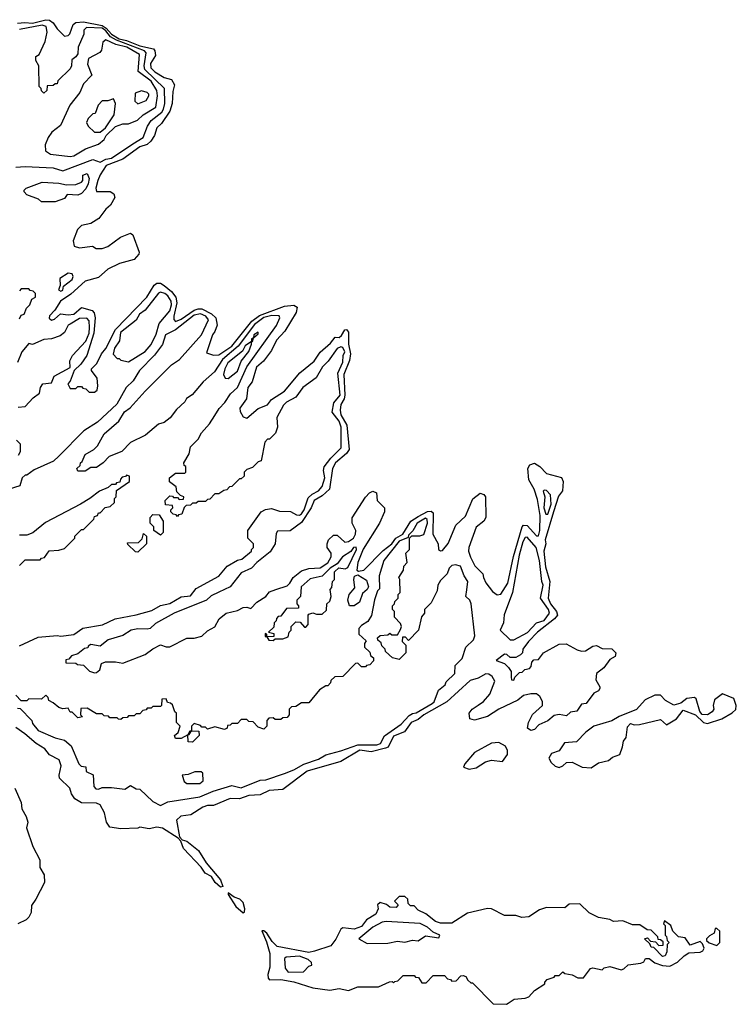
# Model space of a CAD drawing. Extents: x 2769579 to 2883812, y 684207 to 828660.
# Tile 273 of 505: x 2790506 to 2794318, y 802107 to 807341. Entities that reach past the tile are written whole.
import ezdxf

# ---------------------------------------------------------------- set-up
doc = ezdxf.new("R2010")
doc.units = 0

msp = doc.modelspace()

# ---------------------------------------------------------------- linework, layer by layer
at = {"layer": '0CON02XD'}
for points in [[(2790495, 807322.5), (2790534, 807326), (2790575, 807321.9), (2790645, 807340.6), (2790665, 807338), (2790684.2, 807324.2), (2790705, 807292.5), (2790745, 807253.3), (2790765, 807256.7), (2790773.3, 807265), (2790791.2, 807315), (2790804.4, 807325.6), (2790845, 807328.5), (2790945, 807309.3), (2790966.4, 807296.4), (2790995, 807264.5), (2791035, 807239.6), (2791075, 807230), (2791145, 807200.8), (2791218, 807185), (2791225.7, 807175), (2791229.5, 807150.5), (2791202.7, 807107.3), (2791204, 807085), (2791225, 807063.8), (2791274.1, 807034.1), (2791313, 807023), (2791330, 806995), (2791320.5, 806959.5), (2791318, 806895), (2791305.6, 806854.4), (2791260.5, 806789.5), (2791236.2, 806765), (2791223.8, 806725), (2791203.8, 806695), (2791185, 806678), (2791145, 806664), (2791055, 806600), (2790966.2, 806565), (2790934.5, 806515.5), (2790922.5, 806485), (2790912, 806445), (2790915, 806427.5), (2790987.3, 806427.3), (2791007.5, 806415), (2791012.5, 806395), (2790990, 806355), (2790965, 806333.3), (2790926.8, 806283.2), (2790885, 806258), (2790835, 806246.2), (2790814.2, 806225.8), (2790790, 806165), (2790796.4, 806136.4), (2790825, 806127.5), (2790893, 806137), (2790913.6, 806123.6), (2790945, 806123.8), (2790975.7, 806134.3), (2791043.3, 806185), (2791095, 806206.7), (2791107.7, 806197.7), (2791141.2, 806105), (2791140, 806095), (2791115, 806066.2), (2791037.5, 806045), (2790975, 806013.8), (2790925, 805970), (2790855, 805951.2), (2790779.1, 805880.9), (2790723.3, 805845), (2790693, 805797), (2790664.1, 805765.9), (2790663.8, 805753.8), (2790675, 805743.3), (2790690.7, 805749.3), (2790723, 805777), (2790765, 805772), (2790795, 805776), (2790835, 805811.2), (2790892.5, 805795), (2790902.4, 805782.4), (2790907.1, 805755), (2790901.1, 805675), (2790864, 805555), (2790830.8, 805509.2), (2790795.7, 805475), (2790775, 805420), (2790762.5, 805405), (2790775, 805380), (2790805, 805380), (2790815, 805390), (2790835, 805390), (2790841.7, 805381.7), (2790858.3, 805378.3), (2790875, 805360), (2790905, 805360), (2790918.3, 805371.7), (2790922.5, 805395), (2790917.5, 805435), (2790887.5, 805475), (2790887.5, 805485), (2790916.1, 805513.9), (2790941.2, 805565), (2790965, 805593.3), (2791015, 805693.8), (2791182, 805865), (2791220.9, 805929.1), (2791235, 805940), (2791255, 805939.2), (2791275, 805927.5), (2791314.2, 805895), (2791337.5, 805865), (2791342.9, 805835), (2791326, 805765), (2791326.2, 805746.2), (2791335, 805736.7), (2791365, 805748), (2791435, 805797.1), (2791455, 805804.3), (2791475, 805802.9), (2791526.4, 805776.4), (2791549.2, 805755), (2791557.3, 805717.3), (2791545, 805683.3), (2791531.2, 805665), (2791500, 805570), (2791537, 805557), (2791565, 805558.8), (2791635, 805606), (2791741.5, 805738.5), (2791781.2, 805768.8), (2791915, 805818.6), (2791965, 805822.5), (2791981.7, 805811.7), (2791976.7, 805785), (2791916.2, 805685), (2791872.7, 805637.3), (2791845, 805582.5), (2791802.5, 805525), (2791766.4, 805493.6), (2791742.5, 805415), (2791720, 805385), (2791712.5, 805325), (2791677.5, 805275), (2791678.3, 805258.3), (2791695, 805230), (2791715, 805222.5), (2791775, 805273.8), (2791825, 805293.3), (2791845, 805321.2), (2791913.9, 805366.1), (2791997, 805463), (2792073.3, 805525), (2792105, 805573.3), (2792158.6, 805621.4), (2792185, 805653.3), (2792205, 805652), (2792218.3, 805661.7), (2792235, 805691.2), (2792245, 805693.3), (2792255, 805680), (2792255.8, 805615), (2792265.6, 805564.4), (2792260.3, 805529.7), (2792230, 805455), (2792235.6, 805345), (2792231.9, 805325), (2792214.3, 805295), (2792211.4, 805265), (2792215, 805240), (2792245.6, 805185), (2792258.8, 805055), (2792245, 805033.8), (2792186, 804985), (2792169.2, 804955), (2792154, 804845), (2792115, 804809.2), (2792072, 804785), (2792055.8, 804745), (2792005, 804668), (2791945, 804624.2), (2791877.5, 804622.5), (2791870.7, 804609.3), (2791865.8, 804554.2), (2791838.3, 804511.7), (2791766.7, 804455), (2791740, 804425), (2791685, 804400), (2791625, 804326.7), (2791565, 804296.7)], [(2790485, 806557.5), (2790535, 806560), (2790685, 806553.3), (2790735, 806537.5), (2790895, 806596.7), (2790935, 806582.5), (2790965, 806600), (2790995, 806604), (2791108.8, 806681.2), (2791162.5, 806715), (2791186.7, 806775), (2791206.1, 806803.9), (2791261.7, 806848.3), (2791272, 806865), (2791278, 806895), (2791276.2, 806975), (2791172.5, 807075), (2791167.5, 807095), (2791178.8, 807165), (2791170, 807175), (2791021.7, 807231.7), (2790990, 807250), (2790965, 807281.1), (2790945, 807295.4), (2790861.2, 807298.8), (2790846.7, 807285), (2790847, 807263), (2790817.5, 807195), (2790815, 807160), (2790805, 807142.5), (2790783, 807127), (2790782.5, 807095), (2790775, 807080), (2790710, 807015), (2790705, 807000), (2790695, 807000), (2790685, 806990), (2790651.7, 806988.3), (2790650, 806965), (2790635, 806950), (2790621.7, 806961.7), (2790620, 806975), (2790610, 806985), (2790607.5, 807095), (2790593, 807123), (2790592.5, 807145), (2790610, 807155), (2790642.5, 807225), (2790653.3, 807275), (2790646.7, 807305), (2790625, 807310.8), (2790505, 807288.8)], [(2790775, 806613.3), (2790795, 806616.7), (2790856.4, 806653.6), (2790925, 806678.8), (2790955.6, 806704.4), (2790966.2, 806725), (2791015, 806773.3), (2791055, 806787.5), (2791085, 806787.5), (2791133.6, 806806.4), (2791162.5, 806835), (2791230, 806875), (2791240, 806935), (2791236.2, 806965), (2791205, 807014), (2791136.2, 807065), (2791143.3, 807155), (2791076.7, 807195), (2791018.3, 807208.3), (2790965, 807233.3), (2790949.3, 807220.7), (2790941.7, 807178.3), (2790933, 807167), (2790872.5, 807135), (2790867.5, 807105), (2790890, 807045), (2790845, 807000), (2790827, 806953), (2790773, 806887), (2790722.5, 806777.5), (2790677, 806743), (2790657.5, 806715), (2790642.5, 806675), (2790643, 806643), (2790670, 806625), (2790775, 806613.3)], [(2790905, 806742.5), (2790935, 806743.3), (2790963.3, 806765), (2791009.2, 806835), (2791016.7, 806895), (2791005, 806920), (2790975, 806910), (2790945, 806910), (2790923, 806887), (2790908.3, 806841.7), (2790895, 806840), (2790870, 806815), (2790862.5, 806795), (2790870, 806775), (2790905, 806742.5)], [(2791135, 806893.3), (2791179.5, 806910.5), (2791193.3, 806935), (2791193.3, 806945), (2791185, 806953.3), (2791155, 806963.3), (2791120.5, 806949.5), (2791118.3, 806908.3), (2791135, 806893.3)], [(2790695, 806372.5), (2790623, 806373), (2790607, 806387), (2790545, 806410), (2790530, 806425), (2790530, 806435), (2790540, 806445), (2790626.4, 806476.4), (2790715, 806472), (2790755, 806462.5), (2790805.6, 806464.4), (2790835, 806476.2), (2790842, 806485), (2790842.5, 806515), (2790865, 806522.5), (2790875.8, 806495.8), (2790871.2, 806468.8), (2790858.7, 806441.3), (2790835, 806416.7), (2790815, 806407.5), (2790758.3, 806411.7), (2790745, 806390), (2790695, 806372.5)], [(2790725, 805897.5), (2790735, 805902.5), (2790740, 805925), (2790785, 805960), (2790790, 805975), (2790785, 805990), (2790765, 805992.5), (2790720, 805965), (2790721.7, 805928.3), (2790712.5, 805905), (2790725, 805897.5)], [(2790505, 805750), (2790515, 805770), (2790530, 805775), (2790543, 805807), (2790560, 805825), (2790570, 805855), (2790590, 805865), (2790590, 805885), (2790578.3, 805898.3), (2790561.7, 805901.7), (2790555, 805910), (2790515, 805910), (2790505, 805900)], [(2791085, 805522.5), (2791173, 805577), (2791206.4, 805613.6), (2791231.7, 805668.3), (2791247.5, 805725), (2791305, 805793.3), (2791314, 805825), (2791311.2, 805845), (2791295, 805872.5), (2791277.5, 805885), (2791255, 805892.5), (2791245, 805887.5), (2791173.9, 805796.1), (2791143.3, 805775), (2791125.9, 805744.1), (2791041.7, 805678.3), (2791037.3, 805632.7), (2791010, 805595), (2791003, 805563), (2791025, 805540), (2791035, 805540), (2791045, 805530), (2791085, 805522.5)], [(2790505, 804012.5), (2790605, 804057.5), (2790706.4, 804066.4), (2790725, 804063.3), (2790795, 804072.5), (2790843, 804107), (2790946.4, 804123.6), (2791013.6, 804156.4), (2791125, 804177.5), (2791209.3, 804200.7), (2791255, 804226.7), (2791305, 804237.5), (2791365, 804272.5), (2791415, 804277.5), (2791445, 804316.7), (2791565, 804382.5), (2791610, 804435), (2791665, 804467.5), (2791687, 804473), (2791740, 804515), (2791740, 804525), (2791750, 804535), (2791750, 804555), (2791720, 804585), (2791720, 804625), (2791790, 804725), (2791813, 804737), (2791845, 804742.5), (2791888.3, 804728.3), (2791947, 804727), (2791978.3, 804708.3), (2791995, 804707.5), (2792005, 804713.8), (2792018.8, 804735), (2792041.2, 804798.8), (2792061.2, 804818.8), (2792095, 804836.7), (2792115, 804860), (2792128.8, 804905), (2792122.5, 804945), (2792126.4, 804963.6), (2792160.5, 805009.5), (2792216.2, 805065), (2792216, 805175), (2792205, 805206.7), (2792167.5, 805255), (2792176.4, 805303.6), (2792210, 805345), (2792198.3, 805461.7), (2792225, 805520), (2792227.5, 805555), (2792236, 805575), (2792225, 805597.5), (2792215, 805602.5), (2792195, 805592.5), (2792147.5, 805525), (2792117.5, 805495), (2792083, 805437), (2792012.5, 805385), (2791975.8, 805334.2), (2791925, 805306.7), (2791909.3, 805290.7), (2791873.6, 805226.4), (2791876.7, 805175), (2791867, 805143), (2791835, 805110), (2791825, 805110), (2791810, 805095), (2791790, 804995), (2791775, 804990), (2791745, 804960), (2791715, 804950), (2791700, 804935), (2791700, 804915), (2791685, 804900), (2791675, 804900), (2791635, 804860), (2791621.7, 804858.3), (2791608.3, 804841.7), (2791591.7, 804838.3), (2791565, 804820), (2791545, 804820), (2791518.3, 804791.7), (2791505, 804790), (2791495, 804780), (2791455, 804780), (2791445, 804770), (2791425, 804770), (2791415, 804760), (2791391.7, 804758.3), (2791381.7, 804748.3), (2791368.3, 804711.7), (2791351.7, 804708.3), (2791345, 804700), (2791338.3, 804708.3), (2791321.7, 804711.7), (2791310, 804725), (2791310, 804735), (2791320, 804745), (2791318.3, 804758.3), (2791281.7, 804761.7), (2791280, 804785), (2791305, 804810), (2791318.3, 804808.3), (2791325, 804800), (2791345, 804800), (2791355, 804790), (2791378.3, 804791.7), (2791380, 804805), (2791361.7, 804811.7), (2791341.7, 804831.7), (2791338.3, 804858.3), (2791303.9, 804883.9), (2791303.3, 804905), (2791335, 804930), (2791385, 804930), (2791390, 804935), (2791390, 804965), (2791381.7, 804971.7), (2791380, 804985), (2791407, 805033), (2791415, 805070), (2791455, 805110), (2791472.5, 805145), (2791515, 805192.5), (2791544, 805236), (2791566.4, 805273.6), (2791596.7, 805305), (2791628.3, 805351.7), (2791664.1, 805385.9), (2791714.3, 805495.7), (2791872.5, 805715), (2791890, 805755), (2791887, 805767), (2791847.5, 805767.5), (2791805, 805756.7), (2791755, 805720.8), (2791667.5, 805605), (2791585.8, 805535), (2791541.7, 805468.3), (2791482.5, 805415), (2791423, 805347), (2791393.6, 805326.4), (2791385, 805310), (2791340.7, 805269.3), (2791306.4, 805223.6), (2791275, 805200), (2791245, 805190), (2791175, 805132.5), (2791095, 805092.5), (2791050, 805045), (2790981.7, 805018.3), (2790950, 804985), (2790915, 804960), (2790885, 804960), (2790855, 804940), (2790815, 804940), (2790810, 804955), (2790828.3, 804971.7), (2790830, 804985), (2790838.3, 804991.7), (2790855, 805030), (2790900, 805055), (2790920, 805075), (2790955, 805140), (2791033, 805207), (2791063.6, 805256.4), (2791093, 805277), (2791173.6, 805366.4), (2791314.1, 805505.9), (2791355.9, 805534.1), (2791473.3, 805665), (2791511.2, 805745), (2791496.2, 805765), (2791467.6, 805777.6), (2791435, 805770), (2791335, 805692), (2791282.5, 805665), (2791266.1, 805613.9), (2791223, 805557), (2791143.6, 805476.4), (2791109.3, 805420.7), (2791072.5, 805385), (2791023, 805297), (2790919.3, 805200.7), (2790847.5, 805155), (2790715, 805020), (2790686.1, 804993.9), (2790583, 804947), (2790545, 804920), (2790535, 804920), (2790520, 804905), (2790506.4, 804863.6), (2790450, 804845)], [(2790498.3, 805281.7), (2790535, 805283.8), (2790578.8, 805331.2), (2790612.5, 805355), (2790617.5, 805385), (2790630, 805405), (2790675, 805410), (2790690, 805445), (2790775, 805492.5), (2790773, 805527), (2790787.5, 805555), (2790858.3, 805631.7), (2790875.7, 805675), (2790877.1, 805705), (2790875, 805740), (2790863.8, 805753.8), (2790825, 805752.9), (2790775, 805722.5), (2790763.9, 805716.1), (2790745, 805677.5), (2790720.7, 805659.3), (2790675, 805643.3), (2790635, 805640), (2790575, 805613.3), (2790555, 805620), (2790517.5, 805575), (2790495, 805517.5)], [(2791615, 805432.5), (2791665, 805472.5), (2791683.9, 805526.1), (2791725, 805577.5), (2791740, 805615), (2791740, 805630), (2791745, 805630), (2791750, 805650), (2791775, 805670), (2791775, 805680), (2791752.5, 805665), (2791750, 805650), (2791740, 805645), (2791740, 805630), (2791705, 805607.5), (2791691.7, 805578.3), (2791612.7, 805517.3), (2791596.7, 805485), (2791590, 805455), (2791600, 805435), (2791615, 805432.5)], [(2790500, 805025), (2790510, 805045), (2790510, 805085), (2790490, 805105)], [(2791565, 804296.7), (2791525, 804277.5), (2791500, 804255), (2791327.5, 804185), (2791229.3, 804130.7), (2791200, 804105), (2791185, 804100), (2791135, 804103.3), (2791100, 804095), (2791055, 804067.5), (2790976.4, 804043.6), (2790935, 804010), (2790885, 804020), (2790870, 804010), (2790868.3, 804001.7), (2790851.7, 803998.3), (2790815, 803970), (2790781.7, 803958.3), (2790768.3, 803941.7), (2790751.7, 803938.3), (2790751.7, 803921.7), (2790805, 803920), (2790813, 803913), (2790845, 803910), (2790877, 803877), (2790905, 803868.8), (2790915, 803870), (2790932.5, 803885), (2790941.7, 803918.3), (2790963, 803927), (2791015, 803927.5), (2791055, 803920), (2791174, 803966), (2791213.9, 803996.1), (2791255, 804017.5), (2791285, 804006.7), (2791305, 804006.7), (2791395, 804052.5), (2791435, 804052.5), (2791475, 804063.3), (2791505, 804092.5), (2791545, 804112.5), (2791567.5, 804155), (2791603.9, 804186.1), (2791665, 804200), (2791695, 804216.7), (2791715, 804217.5), (2791735, 804210), (2791767.5, 804245), (2791815.7, 804274.3), (2791835, 804300), (2791868.8, 804311.2), (2791928.8, 804331.2), (2791943.8, 804345), (2791960, 804375), (2792005, 804411.2), (2792043.6, 804423.6), (2792105, 804426), (2792145, 804454), (2792163.8, 804485), (2792163.8, 804505), (2792142, 804535), (2792140.8, 804555), (2792148.8, 804575), (2792175, 804601.2), (2792195, 804601.2), (2792235, 804563.8), (2792255, 804566.2), (2792281.2, 804585), (2792292, 804605), (2792294, 804625), (2792274, 804665), (2792275, 804692.5), (2792345, 804803.3), (2792366.7, 804825), (2792385, 804833.8), (2792403.3, 804825), (2792408, 804785), (2792445.7, 804745.7), (2792447.1, 804725), (2792420.8, 804665), (2792333.7, 804526.3), (2792304, 804455), (2792300, 804415), (2792308.3, 804408.3), (2792337.5, 804415), (2792440.3, 804519.7), (2792485.4, 804554.6), (2792506.3, 804583.7), (2792543.6, 804606.4), (2792586, 804675), (2792625, 804700), (2792675, 804726.9), (2792695, 804727.5), (2792705, 804720), (2792702.9, 804605), (2792731.2, 804555), (2792733.8, 804523.8), (2792745, 804516.7), (2792755, 804518.8), (2792785, 804556.7), (2792826.8, 804653.2), (2792877.8, 804702.2), (2792917, 804793), (2792955, 804823.3), (2792975, 804817.5), (2792983.6, 804803.6), (2792985.7, 804694.3), (2792975.7, 804674.3), (2792935, 804642.5), (2792896, 804535), (2792894.2, 804515), (2792903.2, 804483.2), (2792927.7, 804437.7), (2792970, 804395), (2792972.5, 804375), (2792986.4, 804346.4), (2793020.7, 804300.7), (2793045, 804282.5), (2793065, 804287.5), (2793102, 804345), (2793133.4, 804486.6), (2793178, 804645), (2793185.9, 804654.1), (2793205, 804652), (2793255, 804596.7), (2793265, 804597.5), (2793272, 804625), (2793274.3, 804705), (2793260.9, 804790.9), (2793242.5, 804845), (2793214, 804895), (2793208.8, 804955), (2793220, 804975), (2793245, 804983.3), (2793273.3, 804965), (2793308.8, 804928.8), (2793387.5, 804907.5), (2793396.1, 804886.1), (2793394.1, 804835.9), (2793372.5, 804807.5), (2793345.6, 804725), (2793300.8, 804575), (2793304.3, 804555), (2793294.4, 804515), (2793302.6, 804432.6), (2793325.8, 804355), (2793317.1, 804265), (2793330, 804235), (2793362, 804195), (2793366, 804175), (2793351.2, 804155), (2793261.2, 804085), (2793213.3, 804035), (2793182.5, 803995), (2793180, 803975), (2793170, 803965), (2793145, 803950), (2793115, 803950), (2793097, 803967), (2793085, 803967.5), (2793040, 803935), (2793085, 803917.5), (2793106.4, 803896.4), (2793120, 803875), (2793120, 803845), (2793121.7, 803831.7), (2793135, 803830), (2793140, 803845), (2793165, 803870), (2793178.3, 803871.7), (2793193, 803887), (2793218.3, 803891.7), (2793227, 803903), (2793230, 803925), (2793241.7, 803938.3), (2793265, 803940), (2793292.5, 803975), (2793375, 804021.4), (2793412.3, 804022.3), (2793470.5, 803990.5), (2793495, 803983.8), (2793515, 803986), (2793555, 804010), (2793575, 804013.8), (2793605, 803998), (2793655, 803996.7), (2793676.7, 803975), (2793673.6, 803956.4), (2793645, 803940), (2793613.3, 803895), (2793574, 803866), (2793570.7, 803830.7), (2793592.5, 803795), (2793592.5, 803785), (2793585, 803773.3), (2793560, 803760), (2793520, 803705), (2793495, 803702.5), (2793470, 803665), (2793435, 803660), (2793415, 803640), (2793375, 803647.5), (2793348.3, 803641.7), (2793316.1, 803613.9), (2793268.3, 803591.7), (2793245, 803566.7), (2793225, 803562.5), (2793207.5, 803575), (2793212.5, 803605), (2793233.6, 803646.4), (2793287.5, 803695), (2793287, 803717), (2793273, 803743), (2793255, 803757.5), (2793225, 803757.5), (2793185, 803747.5), (2793156.1, 803723.9), (2793053.9, 803676.1), (2792995, 803636.7), (2792925, 803617.5), (2792900, 803625), (2792897.5, 803655), (2792912.5, 803675), (2792945, 803697.5), (2792973, 803717), (2793007.5, 803755), (2793033.3, 803825), (2793019.3, 803849.3), (2793001.7, 803861.7), (2792985, 803862.5), (2792945, 803840), (2792901.7, 803828.3), (2792778.8, 803715), (2792656.2, 803645), (2792625, 803620), (2792588.8, 803605), (2792553.3, 803555), (2792495, 803531.2), (2792465.8, 803474.2), (2792452.5, 803467.5), (2792375, 803449.2), (2792315, 803457.1), (2792215, 803398), (2792035, 803345.8), (2791905, 803248.8), (2791833, 803243), (2791785, 803220), (2791725, 803216.2), (2791675, 803198.8), (2791625, 803200), (2791536.4, 803163.6), (2791505, 803163.3), (2791480, 803155), (2791417, 803113), (2791363, 803107), (2791340, 803085), (2791357, 802997), (2791370.7, 802980.7), (2791395, 802973.3), (2791457.5, 802925), (2791498.3, 802858.3), (2791575, 802767.5), (2791587, 802733), (2791575, 802730), (2791546.7, 802755), (2791525.9, 802785.9), (2791493.3, 802803.3), (2791472, 802835), (2791376.7, 802935), (2791363, 802973), (2791349.3, 802989.3), (2791265, 803043.3), (2791235, 803047.5), (2791195, 803038.8), (2791145, 803047.5), (2791135, 803042.5), (2791045, 803040), (2790985, 803047.5), (2790967.5, 803075), (2790958, 803125), (2790935, 803166.2), (2790915, 803175.7), (2790835, 803178.1), (2790799.3, 803199.3), (2790782, 803225), (2790773.3, 803255), (2790718.3, 803308.3), (2790716, 803325), (2790727.5, 803375), (2790716.4, 803406.4), (2790665, 803433.3), (2790640, 803465), (2790593.2, 803493.2), (2790534.3, 803544.3), (2790485, 803578.8)], [(2790505, 804440), (2790535, 804470), (2790615, 804470), (2790621.7, 804478.3), (2790638.3, 804481.7), (2790663, 804517), (2790715, 804520), (2790745, 804530), (2790800, 804585), (2790800, 804595), (2790835, 804630), (2790845, 804630), (2790900, 804685), (2790905, 804700), (2790920, 804705), (2790925, 804720), (2790935, 804720), (2790961.7, 804748.3), (2790987, 804753), (2791010, 804775), (2791010, 804795), (2791020, 804805), (2791021.7, 804838.3), (2791090, 804885), (2791090, 804915), (2791075, 804920), (2791068.3, 804911.7), (2791051.7, 804908.3), (2791041.7, 804898.3), (2791038.3, 804881.7), (2791021.7, 804878.3), (2791015, 804870), (2790995, 804870), (2790977, 804853), (2790930, 804835), (2790880, 804795), (2790830, 804765), (2790643, 804667), (2790577, 804613), (2790545, 804600), (2790505, 804600)], [(2793315, 804712.5), (2793333.8, 804765), (2793330, 804815), (2793308.3, 804838.3), (2793295, 804840), (2793290, 804835), (2793300, 804805), (2793294.2, 804745), (2793305, 804712.5), (2793315, 804712.5)], [(2791255, 803163.3), (2791295, 803183.3), (2791465, 803210), (2791535, 803240), (2791635, 803270), (2791685, 803257.5), (2791785, 803297.5), (2791815, 803300), (2791915, 803333.3), (2791965, 803353.3), (2792016.7, 803383.3), (2792095, 803410), (2792135, 803433.3), (2792215, 803453.3), (2792305, 803486.2), (2792405, 803486.2), (2792425, 803493.8), (2792446.1, 803533.9), (2792535, 803596.7), (2792577.7, 803642.3), (2792595, 803653.3), (2792615, 803656.7), (2792700, 803705), (2792710, 803715), (2792733.9, 803776.1), (2792770, 803805), (2792775, 803820), (2792820, 803865), (2792821.7, 803908.3), (2792860, 803945), (2792880, 804005), (2792920, 804045), (2792927.5, 804065), (2792907.5, 804235), (2792900, 804255), (2792880, 804275), (2792885, 804310), (2792890, 804355), (2792870, 804385), (2792850, 804435), (2792825, 804442.5), (2792805, 804440), (2792790, 804425), (2792780, 804395), (2792745, 804360), (2792730, 804335), (2792727.5, 804305), (2792695, 804240), (2792660, 804205), (2792660, 804185), (2792643, 804167), (2792627.5, 804095), (2792575, 804040), (2792558.3, 804058.3), (2792541.7, 804058.3), (2792540, 804035), (2792560, 804015), (2792560, 803975), (2792525, 803940), (2792488.3, 803948.3), (2792451.7, 803981.7), (2792450, 803995), (2792431.7, 804011.7), (2792428.3, 804028.3), (2792411.7, 804041.7), (2792410, 804055), (2792423, 804067), (2792465, 804070), (2792475, 804080), (2792485, 804070), (2792515, 804070), (2792531.7, 804098.3), (2792537.5, 804115), (2792531.7, 804131.7), (2792500, 804165), (2792500, 804195), (2792490, 804205), (2792490, 804225), (2792500, 804235), (2792501.7, 804248.3), (2792520, 804265), (2792520, 804285), (2792530, 804295), (2792527.5, 804365), (2792522.5, 804375), (2792547.5, 804415), (2792550, 804435), (2792567.5, 804455), (2792560, 804505), (2792580, 804525), (2792580, 804585), (2792592.5, 804597.5), (2792635, 804597.5), (2792656.4, 804603.6), (2792675.8, 804665), (2792673.6, 804683.6), (2792665, 804690), (2792620, 804665), (2792596.7, 804623.3), (2792575, 804600), (2792572.5, 804587.5), (2792525, 804568), (2792442.5, 804465), (2792417.5, 804385), (2792420, 804315), (2792410, 804305), (2792393, 804257), (2792377, 804173), (2792358.3, 804141.7), (2792325, 804120), (2792310, 804105), (2792310, 804075), (2792348.3, 804038.3), (2792340, 804025), (2792340, 804005), (2792368.3, 803978.3), (2792371.7, 803961.7), (2792388.3, 803948.3), (2792388.3, 803931.7), (2792368.3, 803911.7), (2792351.7, 803908.3), (2792345, 803900), (2792325, 803900), (2792305, 803920), (2792291.7, 803918.3), (2792225, 803850), (2792181.7, 803848.3), (2792161.7, 803828.3), (2792160, 803815), (2792145, 803800), (2792135, 803800), (2792101.7, 803778.3), (2792045, 803710), (2792005, 803710), (2791975, 803690), (2791951.7, 803688.3), (2791940, 803675), (2791940, 803645), (2791928.3, 803631.7), (2791905, 803630), (2791895, 803620), (2791865, 803620), (2791855, 803630), (2791831.7, 803628.3), (2791820, 803615), (2791820, 803585), (2791805, 803570), (2791775, 803580), (2791748.3, 803608.3), (2791725, 803610), (2791715, 803620), (2791685, 803620), (2791665, 803600), (2791635, 803600), (2791625, 803590), (2791611.7, 803588.3), (2791610, 803575), (2791595, 803567.5), (2791545, 803582.5), (2791505, 803570), (2791495, 803580), (2791475, 803580), (2791468.3, 803588.3), (2791435, 803600), (2791420, 803585), (2791420, 803560), (2791411.7, 803558.3), (2791400, 803540), (2791365, 803520), (2791335, 803520), (2791330, 803535), (2791348.3, 803551.7), (2791360, 803585), (2791340, 803605), (2791340, 803655), (2791331.7, 803661.7), (2791318.3, 803698.3), (2791308.3, 803708.3), (2791291.7, 803711.7), (2791285, 803730), (2791261.7, 803728.3), (2791260, 803695), (2791255, 803690), (2791215, 803690), (2791205, 803680), (2791185, 803680), (2791178.3, 803671.7), (2791161.7, 803668.3), (2791145, 803650), (2791125, 803650), (2791115, 803640), (2791085, 803640), (2791078.3, 803631.7), (2791055, 803630), (2791045, 803620), (2791031.7, 803621.7), (2791025, 803630), (2790985, 803630), (2790978.3, 803638.3), (2790955, 803640), (2790945, 803650), (2790915, 803650), (2790865, 803680), (2790831.7, 803678.3), (2790830, 803645), (2790840, 803635), (2790815, 803630), (2790785, 803660), (2790775, 803660), (2790765, 803680), (2790735, 803677.5), (2790713.9, 803683.9), (2790685, 803710), (2790661.7, 803721.7), (2790658.3, 803738.3), (2790645, 803750), (2790621.7, 803728.3), (2790555, 803730), (2790545, 803720), (2790515, 803720), (2790485, 803750)], [(2791255, 804600), (2791220, 804625), (2791220, 804645), (2791200, 804665), (2791200, 804695), (2791215, 804710), (2791248.3, 804708.3), (2791270, 804675), (2791270, 804615), (2791255, 804600)], [(2791135, 804510), (2791121.7, 804511.7), (2791081.7, 804551.7), (2791080, 804560), (2791138.3, 804561.7), (2791158.3, 804581.7), (2791165, 804610), (2791180, 804595), (2791180, 804555), (2791135, 804510)], [(2793135, 804043.8), (2793207.3, 804082.7), (2793255, 804133.8), (2793295, 804146.7), (2793323.3, 804185), (2793318, 804205), (2793276.2, 804265), (2793290, 804335), (2793282.5, 804355), (2793271.2, 804465), (2793252.5, 804535), (2793205, 804590), (2793195, 804587.5), (2793182.5, 804565), (2793162.5, 804495), (2793126.7, 804295), (2793082.7, 804177.3), (2793078.8, 804135), (2793062.5, 804095), (2793114.2, 804044.2), (2793135, 804043.8)], [(2791855, 804040), (2791865, 804050), (2791905, 804050), (2791935, 804060), (2791940, 804085), (2791950, 804095), (2791950, 804115), (2791975, 804140), (2791998.3, 804138.3), (2792021.7, 804111.7), (2792028.3, 804111.7), (2792040, 804125), (2792040, 804175), (2792045, 804180), (2792065, 804187.5), (2792085, 804180), (2792115, 804180), (2792138.3, 804201.7), (2792140, 804235), (2792155, 804250), (2792162.5, 804275), (2792158.3, 804311.7), (2792167, 804323), (2792170, 804355), (2792180, 804365), (2792180, 804405), (2792203, 804427), (2792238, 804422), (2792251.7, 804428.3), (2792297.5, 804525), (2792296.4, 804536.4), (2792282.5, 804535), (2792266.7, 804513.3), (2792222.5, 804485), (2792195, 804447.5), (2792157.5, 804425), (2792115, 804382.5), (2792051.7, 804368.3), (2792003.6, 804326.4), (2792000, 804275), (2791980, 804255), (2791980, 804235), (2791990, 804225), (2791988.3, 804211.7), (2791925, 804210), (2791895, 804170), (2791881.7, 804168.3), (2791871.7, 804158.3), (2791870, 804145), (2791860, 804135), (2791858.3, 804111.7), (2791830, 804085), (2791858.3, 804078.3), (2791858.3, 804061.7), (2791820, 804060), (2791820, 804075), (2791811.7, 804078.3), (2791811.7, 804061.7), (2791820, 804060), (2791831.7, 804041.7), (2791855, 804040)], [(2792285, 804224), (2792261.2, 804225), (2792250.8, 804255), (2792258.8, 804285), (2792289.3, 804320.7), (2792283.8, 804365), (2792287.5, 804382.5), (2792305, 804390), (2792351.7, 804361.7), (2792362, 804325), (2792355, 804311.2), (2792329.3, 804290.7), (2792313.3, 804245), (2792285, 804224)], [(2793545, 803363.8), (2793585, 803390), (2793637.7, 803402.3), (2793659.3, 803420.7), (2793697.5, 803435), (2793713.3, 803475), (2793717.5, 803505), (2793732.5, 803525), (2793738.3, 803581.7), (2793755, 803600), (2793775, 803592.5), (2793803.6, 803593.6), (2793915, 803620), (2793947, 803593), (2794000, 803625), (2794035, 803670), (2794100, 803645), (2794142.5, 803605), (2794165, 803600), (2794241.2, 803625), (2794295, 803655.8), (2794315, 803674), (2794317.8, 803695), (2794305, 803732.5), (2794245, 803757.5), (2794201.2, 803725), (2794194.3, 803695), (2794197.5, 803675), (2794189.5, 803660.5), (2794165, 803646.2), (2794136.7, 803646.7), (2794123.8, 803663.8), (2794105, 803730), (2794095, 803737.5), (2794055, 803732.5), (2794022.5, 803707.5), (2793985, 803697.5), (2793941.7, 803721.7), (2793915, 803750), (2793885, 803750), (2793832.5, 803725), (2793787, 803673), (2793695, 803636.7), (2793655, 803613.3), (2793560, 803585), (2793517, 803553), (2793468.3, 803501.7), (2793403.9, 803496.1), (2793376.4, 803453.6), (2793335, 803440), (2793320, 803415), (2793332.3, 803392.3), (2793355, 803373.3), (2793375, 803366.2), (2793395, 803374), (2793415, 803391.2), (2793445, 803394), (2793497.7, 803367.7), (2793545, 803363.8)], [(2790495, 803680), (2790508.3, 803678.3), (2790570, 803615), (2790575, 803600), (2790605, 803562.5), (2790695, 803522.5), (2790745, 803510), (2790780, 803480), (2790820, 803385), (2790833, 803373), (2790858.3, 803368.3), (2790860, 803345), (2790897, 803327), (2790900, 803265), (2790911.7, 803251.7), (2790925, 803250), (2790945, 803260), (2790995, 803260), (2791065, 803250), (2791095, 803270), (2791125, 803252.5), (2791145, 803250), (2791213.9, 803183.9), (2791255, 803163.3)], [(2791425, 803500), (2791401.7, 803501.7), (2791400, 803540), (2791408.3, 803541.7), (2791420, 803560), (2791458.3, 803558.3), (2791460, 803535), (2791425, 803500)], [(2792896.1, 803356.1), (2792935, 803364), (2792984.1, 803395.9), (2793015, 803403.8), (2793075, 803397.5), (2793100, 803435), (2793100.8, 803455), (2793089.4, 803479.4), (2793055, 803498), (2793015, 803494.2), (2792924.4, 803445.6), (2792873.3, 803385), (2792867, 803367), (2792896.1, 803356.1)], [(2791465, 803280), (2791482.5, 803295), (2791480, 803335), (2791471.7, 803341.7), (2791437, 803343), (2791401.7, 803328.3), (2791370, 803325), (2791381.7, 803291.7), (2791395, 803280), (2791465, 803280)], [(2790480, 803255), (2790515, 803180), (2790517.5, 803145), (2790541.2, 803105), (2790550, 803075), (2790543.3, 803045), (2790576.7, 802945), (2790613.3, 802875), (2790613.6, 802833.6), (2790636.7, 802795), (2790638, 802755), (2790592.5, 802665), (2790568.3, 802631.7), (2790567.5, 802595), (2790555, 802570), (2790540, 802555), (2790496.4, 802533.6)], [(2791695, 802593.3), (2791702.5, 802597.5), (2791703.8, 802615), (2791695, 802647.5), (2791677.5, 802665), (2791646.4, 802676.4), (2791615, 802700), (2791615, 802690), (2791655, 802626.7), (2791695, 802593.3)], [(2793095, 802106.7), (2793105, 802113.3), (2793136.1, 802133.9), (2793195, 802138.8), (2793214.1, 802145.9), (2793245, 802180), (2793300, 802215), (2793300, 802225), (2793311.7, 802238.3), (2793348.3, 802251.7), (2793355, 802260), (2793375, 802260), (2793395, 802280), (2793405, 802270), (2793445, 802262.5), (2793475, 802247.5), (2793505, 802247.5), (2793543, 802297), (2793555, 802300), (2793605, 802290), (2793615, 802300), (2793645, 802307.5), (2793705, 802290), (2793720, 802295), (2793743, 802317), (2793810, 802325), (2793825, 802332.5), (2793835, 802350), (2793855, 802350), (2793885, 802327.5), (2793925, 802312.5), (2793965, 802310), (2794005, 802330), (2794040, 802365), (2794065, 802380), (2794125, 802383.3), (2794139.3, 802390.7), (2794147.5, 802405), (2794138.3, 802428.3), (2794125, 802440), (2794071.7, 802421.7), (2794045, 802460), (2794010, 802465), (2793980, 802495), (2793970, 802525), (2793935, 802550), (2793930, 802535), (2793940, 802525), (2793940, 802475), (2793947, 802467), (2793950, 802445), (2793960, 802435), (2793950, 802425), (2793947.5, 802385), (2793940, 802365), (2793925, 802360), (2793878.3, 802408.3), (2793865, 802410), (2793858.3, 802428.3), (2793830, 802455), (2793845, 802460), (2793861.7, 802441.7), (2793888.3, 802438.3), (2793905, 802420), (2793928.3, 802421.7), (2793928.3, 802438.3), (2793915, 802450), (2793901.7, 802451.7), (2793900, 802465), (2793865, 802500), (2793843, 802503), (2793805, 802530), (2793765, 802530), (2793715, 802550), (2793665, 802547.5), (2793645, 802557.5), (2793585, 802567.5), (2793535, 802592.5), (2793485, 802640), (2793428.3, 802638.3), (2793405, 802620), (2793308.3, 802621.7), (2793271.7, 802608.3), (2793215, 802572), (2793177.7, 802567.7), (2793145, 802578), (2793085, 802578), (2793015, 802613.8), (2792995, 802616.2), (2792888.3, 802591.7), (2792805, 802538), (2792745, 802537.5), (2792717.6, 802547.6), (2792667.3, 802587.3), (2792626.4, 802606.4), (2792605, 802630), (2792585, 802630), (2792571.7, 802641.7), (2792570, 802665), (2792555, 802680), (2792525, 802680), (2792500, 802655), (2792520, 802635), (2792508.3, 802621.7), (2792475, 802622.5), (2792457, 802637), (2792423, 802647), (2792410, 802635), (2792412.5, 802615), (2792400, 802585), (2792351.2, 802555), (2792325, 802520), (2792285, 802505.7), (2792225, 802513.8), (2792214.4, 802505.6), (2792187.6, 802452.4), (2792161.7, 802418.3), (2792075, 802389.2), (2792045, 802382.9), (2791875, 802413.8), (2791849.7, 802439.7), (2791820, 802485), (2791805, 802496.7), (2791793.3, 802496.7), (2791818.8, 802438.8), (2791835.9, 802375.9), (2791835.9, 802304.1), (2791826.7, 802265), (2791827.5, 802245), (2791835, 802237.5), (2791895, 802239.2), (2791965, 802225.8), (2792065, 802194), (2792155, 802182.5), (2792205, 802190), (2792255, 802180), (2792305, 802200), (2792415, 802200), (2792473, 802227), (2792487.5, 802227.5), (2792495, 802220), (2792501.7, 802228.3), (2792518.3, 802231.7), (2792545, 802260), (2792605, 802260), (2792611.7, 802251.7), (2792628.3, 802248.3), (2792645, 802220), (2792668.3, 802221.7), (2792705, 802260), (2792765, 802260), (2792781.7, 802241.7), (2792798.3, 802238.3), (2792805, 802230), (2792828.3, 802231.7), (2792851.7, 802258.3), (2792865, 802260), (2792880, 802255), (2792890, 802235), (2792905, 802220), (2792915, 802220), (2793025, 802110), (2793095, 802106.7)], [(2792355, 802430), (2792465, 802432.5), (2792515, 802442.5), (2792555, 802437.5), (2792595, 802447.5), (2792626.4, 802443.6), (2792665, 802470), (2792735, 802460), (2792740, 802475), (2792705, 802490), (2792675, 802517.5), (2792636.4, 802536.4), (2792455, 802546.7), (2792435, 802542.5), (2792385, 802516.7), (2792310, 802455), (2792355, 802430)], [(2794215, 802420), (2794230, 802435), (2794230, 802495), (2794215, 802510), (2794205, 802510), (2794200, 802485), (2794175, 802470), (2794160, 802455), (2794160, 802445), (2794173, 802433), (2794215, 802420)], [(2791935, 802277.5), (2792015, 802280), (2792045, 802310), (2792060, 802315), (2792058.3, 802328.3), (2792040, 802345), (2791995, 802363.3), (2791923.6, 802356.4), (2791915, 802350), (2791918.3, 802298.3), (2791935, 802277.5)]]:
    msp.add_lwpolyline(points, dxfattribs=at)

doc.saveas('drawing.dxf')
